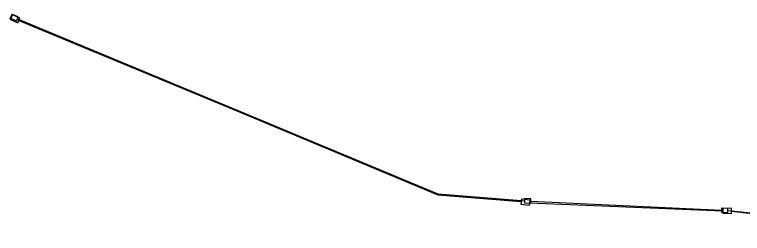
# Model space of a CAD drawing. Extents: x 6494530 to 6506885, y 5884901 to 5892312.
# Drawn here: x 6501282.6 to 6501381.9, y 5888577 to 5888606.9 of the extents above; entities that cross this region are included whole.
import ezdxf

# ---------------------------------------------------------------- set-up
doc = ezdxf.new("R2010")
doc.units = 0
for name, color, linetype in [('studnie do wyrysu', 7, 'Continuous'), ('trasa rurociągu do wyrysu', 7, 'Continuous'), ('W ISTN OTK96J', 7, 'Continuous')]:
    doc.layers.add(name, color=color, linetype=linetype)

msp = doc.modelspace()

# ---------------------------------------------------------------- linework, layer by layer
at = {"layer": 'studnie do wyrysu'}
for points in [[(6501281.923, 5888606.239), (6501283.001, 5888605.744), (6501283.288, 5888606.37), (6501282.21, 5888606.865)], [(6501281.923, 5888606.239), (6501283.001, 5888605.744), (6501283.288, 5888606.37), (6501282.21, 5888606.865)], [(6501281.923, 5888606.239), (6501283.001, 5888605.744), (6501283.288, 5888606.37), (6501282.21, 5888606.865)], [(6501281.923, 5888606.239), (6501283.001, 5888605.744), (6501283.288, 5888606.37), (6501282.21, 5888606.865)], [(6501281.923, 5888606.239), (6501283.001, 5888605.744), (6501283.288, 5888606.37), (6501282.21, 5888606.865)], [(6501281.923, 5888606.239), (6501283.001, 5888605.744), (6501283.288, 5888606.37), (6501282.21, 5888606.865)], [(6501352.922, 5888581.52), (6501351.747, 5888581.681), (6501351.654, 5888580.998), (6501352.829, 5888580.837)], [(6501352.922, 5888581.52), (6501351.747, 5888581.681), (6501351.654, 5888580.998), (6501352.829, 5888580.837)], [(6501352.922, 5888581.52), (6501351.747, 5888581.681), (6501351.654, 5888580.998), (6501352.829, 5888580.837)], [(6501352.922, 5888581.52), (6501351.747, 5888581.681), (6501351.654, 5888580.998), (6501352.829, 5888580.837)], [(6501352.922, 5888581.519), (6501351.747, 5888581.681), (6501351.654, 5888580.998), (6501352.828, 5888580.837)], [(6501352.922, 5888581.519), (6501351.747, 5888581.681), (6501351.654, 5888580.998), (6501352.828, 5888580.837)], [(6501379.218, 5888579.732), (6501380.404, 5888579.711), (6501380.416, 5888580.4), (6501379.23, 5888580.421)], [(6501379.218, 5888579.732), (6501380.404, 5888579.711), (6501380.416, 5888580.4), (6501379.23, 5888580.421)], [(6501379.218, 5888579.732), (6501380.404, 5888579.711), (6501380.416, 5888580.4), (6501379.23, 5888580.421)], [(6501379.218, 5888579.732), (6501380.404, 5888579.711), (6501380.416, 5888580.4), (6501379.23, 5888580.421)], [(6501379.218, 5888579.732), (6501380.404, 5888579.711), (6501380.416, 5888580.4), (6501379.23, 5888580.421)], [(6501379.218, 5888579.732), (6501380.404, 5888579.711), (6501380.416, 5888580.4), (6501379.23, 5888580.421)]]:
    msp.add_lwpolyline(points, close=True, dxfattribs=at)
at = {"layer": 'trasa rurociągu do wyrysu'}
for q in [(6501379.219, 5888580.056), (6501379.219, 5888580.056), (6501379.219, 5888580.056), (6501379.219, 5888580.056), (6501379.219, 5888580.055), (6501379.219, 5888580.055)]:
    msp.add_line((6501352.85, 5888581.16), q, dxfattribs=at)
for points in [[(6501283.149, 5888606.045), (6501312.369, 5888593.928), (6501340.311, 5888582.271), (6501351.666, 5888581.35), (6501351.782, 5888581.341)], [(6501283.149, 5888606.045), (6501312.369, 5888593.928), (6501340.311, 5888582.271), (6501351.666, 5888581.35), (6501351.782, 5888581.341)], [(6501283.149, 5888606.045), (6501312.369, 5888593.928), (6501340.311, 5888582.271), (6501351.666, 5888581.35), (6501351.782, 5888581.341)], [(6501283.149, 5888606.045), (6501312.369, 5888593.928), (6501340.311, 5888582.271), (6501351.666, 5888581.35), (6501351.782, 5888581.341)], [(6501283.149, 5888606.045), (6501312.369, 5888593.928), (6501340.311, 5888582.271), (6501351.666, 5888581.35), (6501351.782, 5888581.34)], [(6501283.149, 5888606.045), (6501312.369, 5888593.928), (6501340.311, 5888582.271), (6501351.666, 5888581.35), (6501351.782, 5888581.34)], [(6501380.405, 5888580.008), (6501407.189, 5888576.979), (6501433.76, 5888579.354)], [(6501380.405, 5888580.008), (6501407.189, 5888576.979), (6501433.76, 5888579.354)], [(6501380.405, 5888580.008), (6501407.189, 5888576.979), (6501433.76, 5888579.354)], [(6501380.405, 5888580.008), (6501407.189, 5888576.979), (6501433.76, 5888579.354)], [(6501380.405, 5888580.008), (6501407.189, 5888576.979), (6501433.76, 5888579.354)], [(6501380.405, 5888580.008), (6501407.189, 5888576.979), (6501433.76, 5888579.354)]]:
    msp.add_lwpolyline(points, dxfattribs=at)
at = {"layer": 'W ISTN OTK96J'}
msp.add_line((6501353.016, 5888581.402), (6501379.027, 5888580.156), dxfattribs=at)
for points in [[(6501283.071, 5888606.546), (6501282.263, 5888606.854), (6501282.058, 5888606.323), (6501282.868, 5888606.014)], [(6501353.032, 5888581.687), (6501352.167, 5888581.733), (6501352.135, 5888581.165), (6501353, 5888581.118)], [(6501379.907, 5888580.394), (6501379.043, 5888580.44), (6501379.011, 5888579.872), (6501379.876, 5888579.825)]]:
    msp.add_lwpolyline(points, close=True, dxfattribs=at)
for points in [[(6501282.97, 5888606.28), (6501312.397, 5888594.05), (6501340.339, 5888582.393), (6501351.694, 5888581.472), (6501352.151, 5888581.449)], [(6501379.892, 5888580.11), (6501407.317, 5888577.34), (6501433.829, 5888579.505)]]:
    msp.add_lwpolyline(points, dxfattribs=at)

doc.saveas('drawing.dxf')
